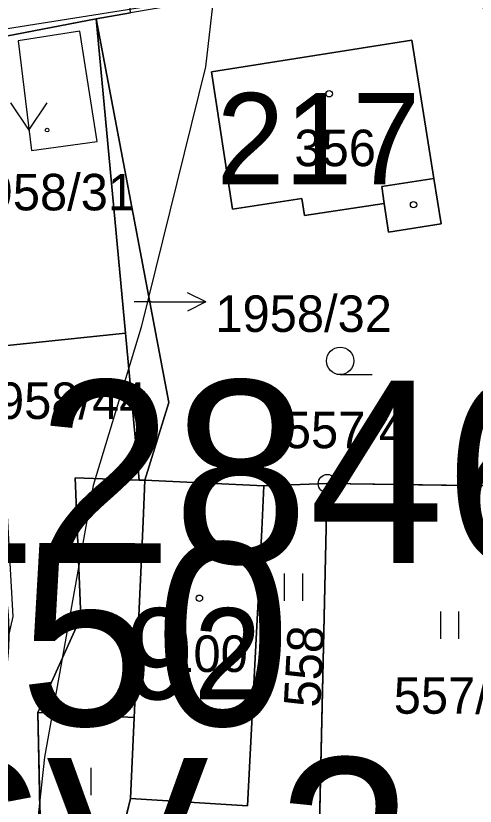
# Model space of a CAD drawing. Extents: x -706130 to -698555, y -971544 to -967260.
# Drawn here: x -704334.52 to -704309.36, y -969660.11 to -969616.81 of the extents above; entities that cross this region are included whole.
import ezdxf

# ---------------------------------------------------------------- set-up
doc = ezdxf.new("R2010")
doc.units = 0
for name, color, linetype in [('_Doplněk budov pro zastavěnost', 7, 'Continuous'), ('BPEJ I-II trida ochrany S', 7, 'Continuous'), ('Docházková izochrona - BUS S', 7, 'Continuous'), ('Docházková izochrona - VLAK N', 7, 'Continuous'), ('KN_Budovy', 7, 'Continuous'), ('KN_Budovy_cisla_domovni', 7, 'Continuous'), ('KN_Hranice_parcel', 7, 'Continuous'), ('KN_Hranice_parcel_vnitrni_kresba', 7, 'Continuous'), ('KN_Parcelni cisla', 7, 'Continuous'), ('KN_Parcelni cisla_sipky', 7, 'Continuous'), ('KN_Polygon parcely', 7, 'Continuous'), ('KN_POZEMKY_13_ZASTAVENA PLOCHA', 7, 'Continuous'), ('KN_POZEMKY_14_OSTATNI PLOCHA', 7, 'Continuous'), ('KN_POZEMKY_5_ZAHRADA', 7, 'Continuous'), ('KN_POZEMKY_7_TTP', 7, 'Continuous'), ('KN_VYUZITI_19_ostatni plocha_zelen', 7, 'Continuous'), ('KN_Značky bodu BP', 7, 'Continuous'), ('KN_Značky budov', 7, 'Continuous'), ('KN_Značky kultur', 7, 'Continuous'), ('Nemovité kulturní památky popis', 7, 'Continuous'), ('Plochy smíšené obytné venkovské S', 7, 'Continuous'), ('Plochy verejnych prostranstvi - komunikace ostatni S', 7, 'Continuous'), ('Regulační bloky zastavěné S', 7, 'Continuous'), ('Regulační bloky_číslo S NEZAPINAT', 7, 'Continuous'), ('Regulační kódy zastavěné S', 7, 'Continuous'), ('Trasy cykloturistické N', 7, 'Continuous'), ('VÝŠKOPIS_vrstevnice hlavní', 7, 'Continuous')]:
    doc.layers.add(name, color=color, linetype=linetype)

msp = doc.modelspace()

# ---------------------------------------------------------------- linework, layer by layer
at = {"layer": '_Doplněk budov pro zastavěnost'}
for p, q in [((-704334.387, -969618.189), (-704333.659, -969624.192)), ((-704311.63, -969625.72), (-704314.48, -969626.16)), ((-704314.48, -969626.16), (-704314.34, -969627.1))]:
    msp.add_line(p, q, dxfattribs=at)
for points in [[(-704333.659, -969624.192), (-704330.059, -969623.705), (-704331.016, -969617.651), (-704334.387, -969618.189)], [(-704314.34, -969627.1), (-704314.1, -969628.67), (-704311.23, -969628.21), (-704311.63, -969625.72)]]:
    msp.add_lwpolyline(points, dxfattribs=at)
at = {"layer": 'BPEJ I-II trida ochrany S'}
for p, q in [((-704328.25, -969616.65), (-704330.13, -969616.97)), ((-704330.13, -969616.97), (-704326.15, -969637.99)), ((-704323.8, -969619.88), (-704312.83, -969618.14)), ((-704312.83, -969618.14), (-704311.63, -969625.72)), ((-704322.66, -969627.4), (-704323.8, -969619.88)), ((-704311.63, -969625.72), (-704311.23, -969628.21)), ((-704318.85, -969626.82), (-704322.66, -969627.4)), ((-704318.71, -969627.76), (-704318.85, -969626.82)), ((-704314.34, -969627.1), (-704318.71, -969627.76)), ((-704314.1, -969628.67), (-704314.34, -969627.1)), ((-704311.23, -969628.21), (-704314.1, -969628.67)), ((-704326.15, -969637.99), (-704327.45, -969642.26)), ((-704327.45, -969642.26), (-704320.93, -969642.56)), ((-704320.93, -969642.56), (-704321.04, -969644.97)), ((-704321.04, -969644.97), (-704321.83, -969660.09)), ((-704328.04, -969655.25), (-704333.32, -969654.99)), ((-704333.32, -969654.99), (-704333.04, -969667.35)), ((-704328.24, -969659.69), (-704328.04, -969655.25)), ((-704321.83, -969660.09), (-704328.24, -969659.69))]:
    msp.add_line(p, q, dxfattribs=at)
at = {"layer": 'Docházková izochrona - BUS S'}
msp.add_arc((-704475.99, -969462.395), 400, 57.53029, 230.24409, dxfattribs=at)
at = {"layer": 'Docházková izochrona - VLAK N'}
msp.add_circle((-704165.451, -969778.767), 800, dxfattribs=at)
at = {"layer": 'KN_Budovy'}
for points in [[(-704323.8, -969619.88), (-704322.66, -969627.4), (-704318.85, -969626.82), (-704318.71, -969627.76), (-704314.34, -969627.1), (-704314.48, -969626.16), (-704311.63, -969625.72), (-704312.83, -969618.14)], [(-704327.55, -969644.52), (-704328.04, -969655.25), (-704328.24, -969659.69), (-704321.83, -969660.09), (-704321.04, -969644.97), (-704320.93, -969642.56), (-704327.45, -969642.26)]]:
    msp.add_lwpolyline(points, close=True, dxfattribs=at)
at = {"layer": 'KN_Hranice_parcel'}
for p, q in [((-704328.25, -969616.65), (-704330.13, -969616.97)), ((-704341.04, -969619.08), (-704330.13, -969616.97)), ((-704328.52, -969634.19), (-704330.13, -969616.97)), ((-704328.52, -969634.19), (-704327.76, -969642.25)), ((-704327.45, -969642.26), (-704327.76, -969642.25)), ((-704320.93, -969642.56), (-704327.45, -969642.26)), ((-704320.93, -969642.56), (-704317.46, -969642.44)), ((-704317.46, -969642.44), (-704317.92, -969662.67)), ((-704317.46, -969642.44), (-704306.2, -969642.59)), ((-704328.89, -969662.35), (-704328.24, -969659.69))]:
    msp.add_line(p, q, dxfattribs=at)
for points in [[(-704330.13, -969616.97), (-704326.15, -969637.99), (-704327.45, -969642.26)], [(-704314.34, -969627.1), (-704314.1, -969628.67), (-704311.23, -969628.21), (-704311.63, -969625.72), (-704312.83, -969618.14), (-704323.8, -969619.88), (-704322.66, -969627.4), (-704318.85, -969626.82), (-704318.71, -969627.76), (-704314.34, -969627.1)], [(-704341.04, -969619.08), (-704335.17, -969634.89), (-704328.52, -969634.19)], [(-704327.76, -969642.25), (-704331.28, -969642.12), (-704330.97, -969649.76), (-704333.32, -969654.99)], [(-704328.24, -969659.69), (-704321.83, -969660.09), (-704321.04, -969644.97), (-704320.93, -969642.56)], [(-704333.32, -969654.99), (-704333.04, -969667.35), (-704335.5, -969680.11)], [(-704333.32, -969654.99), (-704328.04, -969655.25), (-704328.24, -969659.69)]]:
    msp.add_lwpolyline(points, dxfattribs=at)
at = {"layer": 'KN_Hranice_parcel_vnitrni_kresba'}
for p, q in [((-704314.48, -969626.16), (-704311.63, -969625.72)), ((-704314.34, -969627.1), (-704314.48, -969626.16)), ((-704327.55, -969644.52), (-704327.45, -969642.26)), ((-704328.04, -969655.25), (-704327.55, -969644.52))]:
    msp.add_line(p, q, dxfattribs=at)
at = {"layer": 'KN_Parcelni cisla_sipky'}
for p, q in [((-704324.109, -969632.49), (-704325.11, -969631.989)), ((-704327.11, -969632.49), (-704328.04, -969632.49)), ((-704327.11, -969632.49), (-704324.109, -969632.49)), ((-704324.109, -969632.49), (-704325.11, -969632.991))]:
    msp.add_line(p, q, dxfattribs=at)
at = {"layer": 'KN_Polygon parcely'}
msp.add_lwpolyline([(-704364.81, -969610.27), (-704358.33, -969634.69), (-704357.57, -969627.5), (-704350.36, -969622.24), (-704351.83, -969620.18), (-704345.3, -969619.53), (-704341.04, -969619.08), (-704330.13, -969616.97), (-704328.25, -969616.65), (-704328.66, -969610.97), (-704335.77, -969614.89), (-704346.23, -969591.84), (-704346.54, -969591.19), (-704351.64, -969580.61), (-704352.54, -969573.67), (-704352.93, -969572.81), (-704358.6, -969562.21), (-704360.65, -969558.41), (-704364.88, -969550.57), (-704356.28, -969545.82), (-704356.38, -969543.04), (-704357.98, -969539.78), (-704363.37, -969529.94)], dxfattribs=at)
for points in [[(-704320.93, -969642.56), (-704317.46, -969642.44), (-704306.2, -969642.59), (-704307.84, -969624.97), (-704308.98, -969615.76), (-704307.53, -969613.14), (-704309.74, -969613.5), (-704328.25, -969616.65), (-704330.13, -969616.97), (-704326.15, -969637.99), (-704327.45, -969642.26)], [(-704341.04, -969619.08), (-704335.17, -969634.89), (-704328.52, -969634.19), (-704330.13, -969616.97)], [(-704328.52, -969634.19), (-704327.76, -969642.25), (-704327.45, -969642.26), (-704326.15, -969637.99), (-704330.13, -969616.97)], [(-704314.34, -969627.1), (-704318.71, -969627.76), (-704318.85, -969626.82), (-704322.66, -969627.4), (-704323.8, -969619.88), (-704312.83, -969618.14), (-704311.63, -969625.72), (-704311.23, -969628.21), (-704314.1, -969628.67)], [(-704314.34, -969627.1), (-704314.1, -969628.67), (-704311.23, -969628.21), (-704311.63, -969625.72), (-704312.83, -969618.14), (-704323.8, -969619.88), (-704322.66, -969627.4), (-704318.85, -969626.82), (-704318.71, -969627.76)], [(-704345.3, -969619.53), (-704342.08, -969624.17), (-704338.02, -969635.27), (-704339.73, -969635.55), (-704339.04, -969636.41), (-704335.16, -969641.27), (-704334.69, -969649.72), (-704335.55, -969653.45), (-704334.66, -969665.45), (-704336.67, -969683.14), (-704335.5, -969680.11), (-704333.04, -969667.35), (-704333.32, -969654.99), (-704330.97, -969649.76), (-704331.28, -969642.12), (-704327.76, -969642.25), (-704328.52, -969634.19), (-704335.17, -969634.89), (-704341.04, -969619.08)], [(-704321.83, -969660.09), (-704321.04, -969644.97), (-704320.93, -969642.56), (-704327.45, -969642.26), (-704327.76, -969642.25), (-704331.28, -969642.12), (-704330.97, -969649.76), (-704333.32, -969654.99), (-704328.04, -969655.25), (-704328.24, -969659.69)], [(-704328.89, -969662.35), (-704317.92, -969662.67), (-704317.46, -969642.44), (-704320.93, -969642.56), (-704321.04, -969644.97), (-704321.83, -969660.09), (-704328.24, -969659.69)], [(-704317.92, -969662.67), (-704305.55, -969660.42), (-704302.94, -969659.95), (-704306.2, -969642.59), (-704317.46, -969642.44)], [(-704330.98, -969672.57), (-704328.89, -969662.35), (-704328.24, -969659.69), (-704328.04, -969655.25), (-704333.32, -969654.99), (-704333.04, -969667.35), (-704335.5, -969680.11), (-704332.49, -969679.97)]]:
    msp.add_lwpolyline(points, close=True, dxfattribs=at)
at = {"layer": 'KN_POZEMKY_13_ZASTAVENA PLOCHA'}
for p, q in [((-704323.8, -969619.88), (-704312.83, -969618.14)), ((-704312.83, -969618.14), (-704311.63, -969625.72)), ((-704322.66, -969627.4), (-704323.8, -969619.88)), ((-704311.63, -969625.72), (-704311.23, -969628.21)), ((-704318.85, -969626.82), (-704322.66, -969627.4)), ((-704318.71, -969627.76), (-704318.85, -969626.82)), ((-704314.34, -969627.1), (-704318.71, -969627.76)), ((-704314.1, -969628.67), (-704314.34, -969627.1)), ((-704311.23, -969628.21), (-704314.1, -969628.67)), ((-704331.28, -969642.12), (-704327.76, -969642.25)), ((-704330.97, -969649.76), (-704331.28, -969642.12)), ((-704327.76, -969642.25), (-704327.45, -969642.26)), ((-704327.45, -969642.26), (-704320.93, -969642.56)), ((-704320.93, -969642.56), (-704321.04, -969644.97)), ((-704321.04, -969644.97), (-704321.83, -969660.09)), ((-704333.32, -969654.99), (-704330.97, -969649.76)), ((-704328.04, -969655.25), (-704333.32, -969654.99)), ((-704328.24, -969659.69), (-704328.04, -969655.25)), ((-704321.83, -969660.09), (-704328.24, -969659.69))]:
    msp.add_line(p, q, dxfattribs=at)
at = {"layer": 'KN_POZEMKY_14_OSTATNI PLOCHA'}
for p, q in [((-704328.25, -969616.65), (-704330.13, -969616.97)), ((-704330.13, -969616.97), (-704341.04, -969619.08)), ((-704341.04, -969619.08), (-704330.13, -969616.97)), ((-704328.52, -969634.19), (-704330.13, -969616.97)), ((-704330.13, -969616.97), (-704326.15, -969637.99)), ((-704330.13, -969616.97), (-704328.52, -969634.19)), ((-704335.17, -969634.89), (-704328.52, -969634.19)), ((-704328.52, -969634.19), (-704335.17, -969634.89)), ((-704327.76, -969642.25), (-704328.52, -969634.19)), ((-704328.52, -969634.19), (-704327.76, -969642.25)), ((-704326.15, -969637.99), (-704327.45, -969642.26)), ((-704327.76, -969642.25), (-704331.28, -969642.12)), ((-704331.28, -969642.12), (-704330.97, -969649.76)), ((-704327.45, -969642.26), (-704327.76, -969642.25)), ((-704330.97, -969649.76), (-704333.32, -969654.99)), ((-704333.32, -969654.99), (-704333.04, -969667.35))]:
    msp.add_line(p, q, dxfattribs=at)
at = {"layer": 'KN_POZEMKY_5_ZAHRADA'}
for p, q in [((-704330.13, -969616.97), (-704328.25, -969616.65)), ((-704326.15, -969637.99), (-704330.13, -969616.97)), ((-704312.83, -969618.14), (-704323.8, -969619.88)), ((-704311.63, -969625.72), (-704312.83, -969618.14)), ((-704323.8, -969619.88), (-704322.66, -969627.4)), ((-704311.23, -969628.21), (-704311.63, -969625.72)), ((-704322.66, -969627.4), (-704318.85, -969626.82)), ((-704318.85, -969626.82), (-704318.71, -969627.76)), ((-704318.71, -969627.76), (-704314.34, -969627.1)), ((-704314.34, -969627.1), (-704314.1, -969628.67)), ((-704314.1, -969628.67), (-704311.23, -969628.21)), ((-704327.45, -969642.26), (-704326.15, -969637.99)), ((-704320.93, -969642.56), (-704327.45, -969642.26)), ((-704317.46, -969642.44), (-704320.93, -969642.56)), ((-704306.2, -969642.59), (-704317.46, -969642.44))]:
    msp.add_line(p, q, dxfattribs=at)
at = {"layer": 'KN_POZEMKY_7_TTP'}
for p, q in [((-704321.04, -969644.97), (-704320.93, -969642.56)), ((-704320.93, -969642.56), (-704317.46, -969642.44)), ((-704317.46, -969642.44), (-704317.92, -969662.67)), ((-704317.92, -969662.67), (-704317.46, -969642.44)), ((-704317.46, -969642.44), (-704306.2, -969642.59)), ((-704321.83, -969660.09), (-704321.04, -969644.97)), ((-704333.32, -969654.99), (-704328.04, -969655.25)), ((-704333.04, -969667.35), (-704333.32, -969654.99)), ((-704328.04, -969655.25), (-704328.24, -969659.69)), ((-704328.89, -969662.35), (-704328.24, -969659.69)), ((-704328.24, -969659.69), (-704328.89, -969662.35)), ((-704328.24, -969659.69), (-704321.83, -969660.09))]:
    msp.add_line(p, q, dxfattribs=at)
at = {"layer": 'KN_VYUZITI_19_ostatni plocha_zelen'}
for p, q in [((-704328.25, -969616.65), (-704330.13, -969616.97)), ((-704330.13, -969616.97), (-704341.04, -969619.08)), ((-704341.04, -969619.08), (-704330.13, -969616.97)), ((-704328.52, -969634.19), (-704330.13, -969616.97)), ((-704330.13, -969616.97), (-704326.15, -969637.99)), ((-704330.13, -969616.97), (-704328.52, -969634.19)), ((-704335.17, -969634.89), (-704328.52, -969634.19)), ((-704328.52, -969634.19), (-704335.17, -969634.89)), ((-704327.76, -969642.25), (-704328.52, -969634.19)), ((-704328.52, -969634.19), (-704327.76, -969642.25)), ((-704326.15, -969637.99), (-704327.45, -969642.26)), ((-704327.76, -969642.25), (-704331.28, -969642.12)), ((-704331.28, -969642.12), (-704330.97, -969649.76)), ((-704327.45, -969642.26), (-704327.76, -969642.25)), ((-704330.97, -969649.76), (-704333.32, -969654.99)), ((-704333.32, -969654.99), (-704333.04, -969667.35))]:
    msp.add_line(p, q, dxfattribs=at)
at = {"layer": 'KN_Značky bodu BP'}
for radius in [0.5, 0.0303]:
    msp.add_circle((-704317.46, -969642.44), radius, dxfattribs=at)
at = {"layer": 'KN_Značky budov'}
for centre in [(-704317.357, -969621.079), (-704312.737, -969627.159), (-704324.467, -969648.719)]:
    msp.add_circle(centre, 0.175, dxfattribs=at)
at = {"layer": 'KN_Značky kultur'}
for p, q in [((-704316.753, -969636.47), (-704315.003, -969636.47)), ((-704319.801, -969648.87), (-704319.801, -969647.37)), ((-704318.8, -969648.87), (-704318.8, -969647.37)), ((-704311.251, -969650.94), (-704311.251, -969649.44)), ((-704310.25, -969650.94), (-704310.25, -969649.44)), ((-704331.391, -969659.51), (-704331.391, -969658.01)), ((-704330.39, -969659.51), (-704330.39, -969658.01))]:
    msp.add_line(p, q, dxfattribs=at)
msp.add_lwpolyline([(-704334.81, -969621.569), (-704333.81, -969623.07), (-704332.81, -969621.569)], dxfattribs=at)
for centre, radius in [((-704332.81, -969623.069), 0.1), ((-704316.753, -969635.72), 0.75)]:
    msp.add_circle(centre, radius, dxfattribs=at)
at = {"layer": 'Plochy smíšené obytné venkovské S'}
for p, q in [((-704328.25, -969616.65), (-704330.13, -969616.97)), ((-704330.13, -969616.97), (-704341.04, -969619.08))]:
    msp.add_line(p, q, dxfattribs=at)
at = {"layer": 'Plochy verejnych prostranstvi - komunikace ostatni S'}
for p, q in [((-704330.13, -969616.97), (-704328.25, -969616.65)), ((-704341.04, -969619.08), (-704330.13, -969616.97))]:
    msp.add_line(p, q, dxfattribs=at)
at = {"layer": 'Regulační bloky zastavěné S'}
for p, q in [((-704328.25, -969616.65), (-704330.13, -969616.97)), ((-704330.13, -969616.97), (-704341.04, -969619.08))]:
    msp.add_line(p, q, dxfattribs=at)
at = {"layer": 'Trasy cykloturistické N'}
msp.add_lwpolyline([(-704370.691, -969623.254), (-704351.83, -969620.18), (-704307.53, -969613.14), (-704287.695, -969611.032), (-704252.52, -969598.81), (-704242.27, -969594.08), (-704227.47, -969590.51), (-704215.3, -969590.34)], dxfattribs=at)
at = {"layer": 'VÝŠKOPIS_vrstevnice hlavní'}
msp.add_lwpolyline([(-704414.085, -969474.367), (-704410.141, -969471.988), (-704405.178, -969472.377), (-704389.398, -969503.708), (-704358.104, -969571.706), (-704352.175, -969580.166), (-704344.386, -969589.004), (-704337.211, -969595.855), (-704326.453, -969607.807), (-704323.624, -969615.139), (-704324.135, -969619.606), (-704327.659, -969633.867), (-704330.295, -969642.546), (-704332.952, -969657.431), (-704334.746, -969673.932), (-704334.181, -969690.441), (-704332.357, -969701.37), (-704330.068, -969721.856), (-704326.014, -969734.033), (-704319.758, -969755.651)], dxfattribs=at)

# ---------------------------------------------------------------- texts
at = {"layer": 'KN_Budovy_cisla_domovni'}
for s, p in [('217', (-704323.527, -969626.039)), ('92', (-704328.493, -969654.264))]:
    msp.add_text(s, height=5, dxfattribs=at).set_placement(p)
at = {"layer": 'KN_Parcelni cisla'}
for s, p in [('356', (-704319.26, -969625.049)), ('1958/31', (-704337.66, -969627.47)), ('1958/32', (-704323.59, -969634.13)), ('1958/44', (-704337.04, -969638.9)), ('557/4', (-704319.84, -969640.5)), ('100', (-704326.28, -969652.76)), ('557/9', (-704313.82, -969655.049))]:
    msp.add_text(s, height=2, dxfattribs=at).set_placement(p)
msp.add_text('558', height=2, rotation=87, dxfattribs=at).set_placement((-704317.851, -969654.734))
at = {"layer": 'Nemovité kulturní památky popis'}
msp.add_text('12846/5-4441', height=10, dxfattribs=at).set_placement((-704340.793, -969646.799))
at = {"layer": 'Regulační bloky_číslo S NEZAPINAT'}
msp.add_text('050', height=10, dxfattribs=at).set_placement((-704341.777, -969655.688))
at = {"layer": 'Regulační kódy zastavěné S'}
msp.add_text('SV.2.20.60', height=10, dxfattribs=at).set_placement((-704341.785, -969667.479))

doc.saveas('drawing.dxf')
